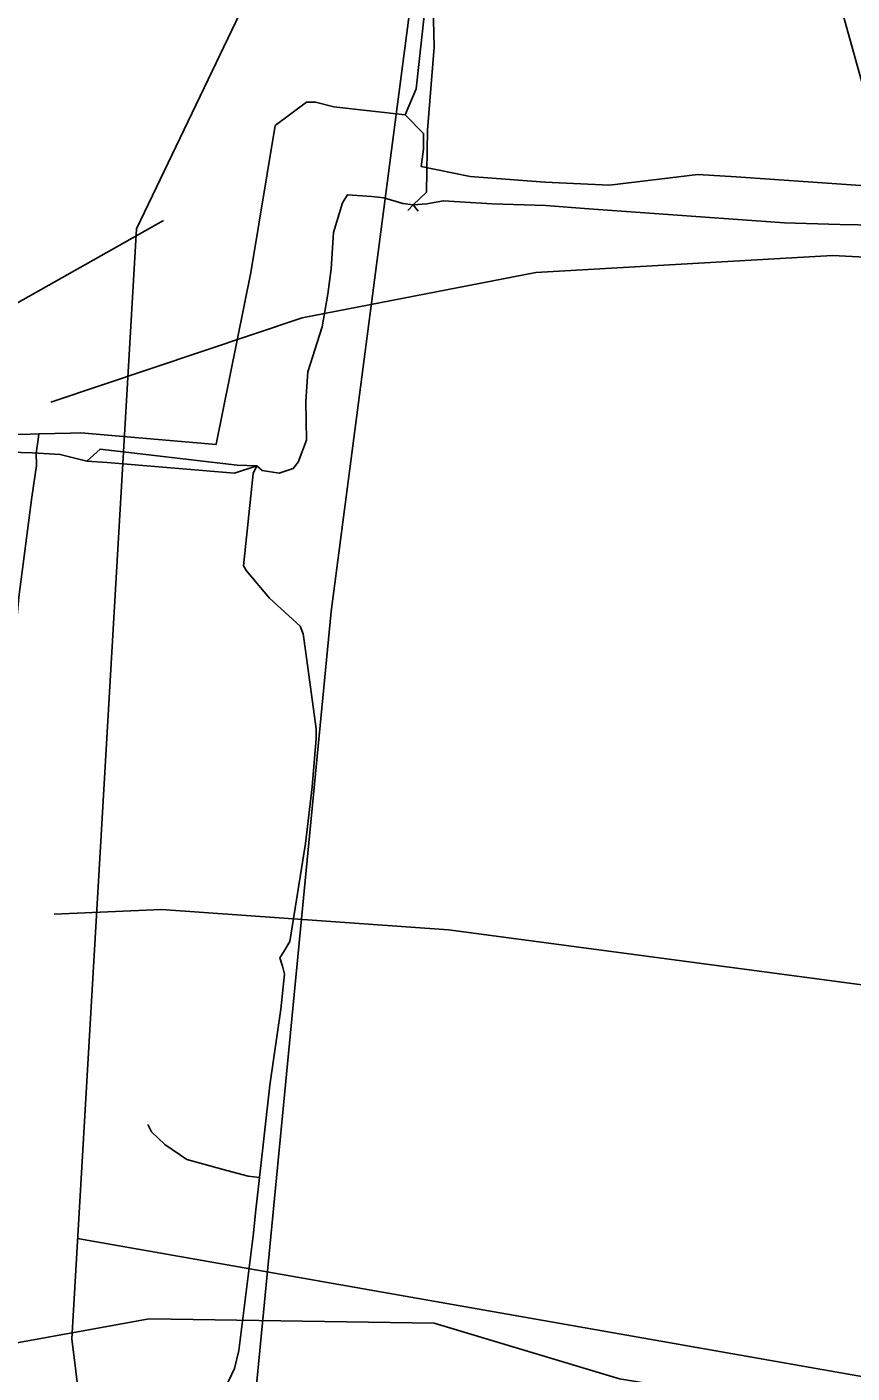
# Model space of a CAD drawing. Extents: x -662620 to -656370, y -1067090 to -1062990.
# Drawn here: x -657777.2 to -657701.5, y -1064965.4 to -1064842.1 of the extents above; entities that cross this region are included whole.
import ezdxf

# ---------------------------------------------------------------- set-up
doc = ezdxf.new("R2010")
doc.units = 0
for name, color, linetype in [('ELEK__VEDENÍ_VVN_-_NADZEMNÍ', 7, 'Continuous'), ('HRANICE_KATASTRÁLNÍHO_ÚZEMÍ', 7, 'Continuous'), ('PLYNOVOD_-_STL', 7, 'Continuous'), ('SDELOVACÍ_VEDENÍ_-_PODZEMNÍ', 7, 'Continuous'), ('SILNICE_II__TŘÍDY_A_III__TŘÍDY', 7, 'Continuous'), ('VODNÍ_TOK', 7, 'Continuous'), ('VRSTEVNICE_ZÁKLADNÍ', 7, 'Continuous')]:
    doc.layers.add(name, color=color, linetype=linetype)

msp = doc.modelspace()

# ---------------------------------------------------------------- linework, layer by layer
at = {"layer": 'ELEK__VEDENÍ_VVN_-_NADZEMNÍ'}
msp.add_lwpolyline([(-657753.89, -1064988.2), (-657756.35, -1064968.71), (-657749.29, -1064895.67), (-657740.91, -1064831.66), (-657732.94, -1064765.57), (-657730.83, -1064730.67), (-657728.07, -1064696.03), (-657724.44, -1064676.85)], dxfattribs=at)
at = {"layer": 'HRANICE_KATASTRÁLNÍHO_ÚZEMÍ'}
msp.add_lwpolyline([(-657801.1, -1065242), (-657784.77, -1065185.32), (-657780.84, -1065169.94), (-657769.43, -1065133.94), (-657765.09, -1065116.07), (-657762.48, -1065102.91), (-657761.19, -1065091.38), (-657761.23, -1065081.37), (-657770.7, -1065028.76), (-657779.32, -1064993.73), (-657780.59, -1064976.74), (-657781.12, -1064967.47), (-657781.25, -1064964.74), (-657781.15, -1064963.2), (-657765.95, -1064960.45), (-657739.84, -1064960.84), (-657722.86, -1064965.95), (-657656.92, -1064976.75), (-657589.9, -1064990.39)], dxfattribs=at)
at = {"layer": 'PLYNOVOD_-_STL'}
for points in [[(-657742.49, -1064850.19), (-657741.5, -1064847.78), (-657739.74, -1064831.9)], [(-657776.07, -1064879.39), (-657773.16, -1064879.32), (-657772.23, -1064879.3), (-657759.83, -1064880.38), (-657759.82, -1064880.35), (-657756.63, -1064864.62), (-657754.42, -1064851.16), (-657751.55, -1064849.03), (-657750.72, -1064849.02), (-657749.03, -1064849.45), (-657742.49, -1064850.19)], [(-657742.49, -1064850.19), (-657740.82, -1064851.88), (-657740.81, -1064853.31), (-657741.04, -1064854.9), (-657736.55, -1064855.81), (-657729.71, -1064856.33), (-657723.76, -1064856.62), (-657715.68, -1064855.65), (-657712.16, -1064855.84), (-657694.59, -1064857.07), (-657681.39, -1064858.07)], [(-657807.09, -1064895.48), (-657806.95, -1064895.43), (-657801.84, -1064892.3), (-657785.17, -1064881.6), (-657781.98, -1064879.53), (-657776.88, -1064879.41), (-657776.07, -1064879.39)], [(-657776.07, -1064879.39), (-657776.13, -1064879.92)], [(-657765.69, -1065082.82), (-657769.51, -1065058.93), (-657772.82, -1065044.02), (-657775.72, -1065028.18), (-657782.82, -1065000.08), (-657788.77, -1064986.26), (-657792.88, -1064977.85), (-657791.16, -1064972.47), (-657789.74, -1064963.37), (-657786.53, -1064951.05), (-657783.39, -1064936.74), (-657781.11, -1064920.64), (-657779, -1064906.39), (-657777.92, -1064894.36), (-657776.7, -1064885.18), (-657776.28, -1064882.29), (-657776.32, -1064881.15), (-657776.13, -1064879.92)]]:
    msp.add_lwpolyline(points, dxfattribs=at)
at = {"layer": 'SDELOVACÍ_VEDENÍ_-_PODZEMNÍ'}
for points in [[(-657741.76, -1064858.42), (-657740.55, -1064857.27), (-657740.45, -1064851.58), (-657739.83, -1064843.97), (-657739.93, -1064840.26), (-657739.35, -1064832.44), (-657739.17, -1064831.31)], [(-657741.76, -1064858.42), (-657740.55, -1064857.27), (-657740.45, -1064851.58), (-657739.83, -1064843.97), (-657739.93, -1064840.26), (-657739.35, -1064832.44), (-657739.17, -1064831.31)], [(-657740.55, -1064857.27), (-657740.45, -1064851.58)], [(-657740.55, -1064857.27), (-657740.45, -1064851.58)], [(-657742.71, -1064858.31), (-657744.44, -1064857.78), (-657745.54, -1064857.65), (-657747.79, -1064857.49), (-657748.25, -1064858.22), (-657749.07, -1064860.95), (-657749.27, -1064864.28), (-657749.58, -1064866.59), (-657750.12, -1064869.58), (-657751.43, -1064873.7), (-657751.6, -1064876.43), (-657751.55, -1064879.96), (-657752.32, -1064882), (-657752.76, -1064882.56), (-657754.04, -1064882.98), (-657755.61, -1064882.76), (-657756.1, -1064882.33)], [(-657742.71, -1064858.31), (-657744.44, -1064857.78), (-657745.54, -1064857.65), (-657747.79, -1064857.49), (-657748.25, -1064858.22), (-657749.07, -1064860.95), (-657749.27, -1064864.28), (-657749.58, -1064866.59), (-657750.12, -1064869.58), (-657751.43, -1064873.7), (-657751.6, -1064876.43), (-657751.55, -1064879.96), (-657752.32, -1064882), (-657752.76, -1064882.56), (-657754.04, -1064882.98), (-657755.61, -1064882.76), (-657756.1, -1064882.33)], [(-657742.71, -1064858.31), (-657744.44, -1064857.78), (-657745.54, -1064857.65), (-657747.79, -1064857.49), (-657748.25, -1064858.22), (-657749.07, -1064860.95), (-657749.27, -1064864.28), (-657749.58, -1064866.59), (-657750.12, -1064869.58), (-657751.43, -1064873.7), (-657751.6, -1064876.43), (-657751.55, -1064879.96), (-657752.32, -1064882), (-657752.76, -1064882.56), (-657754.04, -1064882.98), (-657755.61, -1064882.76), (-657756.1, -1064882.33)], [(-657742.71, -1064858.31), (-657744.44, -1064857.78), (-657745.54, -1064857.65), (-657747.79, -1064857.49), (-657748.25, -1064858.22), (-657749.07, -1064860.95), (-657749.27, -1064864.28), (-657749.58, -1064866.59), (-657750.12, -1064869.58), (-657751.43, -1064873.7), (-657751.6, -1064876.43), (-657751.55, -1064879.96), (-657752.32, -1064882), (-657752.76, -1064882.56), (-657754.04, -1064882.98), (-657755.61, -1064882.76), (-657756.1, -1064882.33)], [(-657741.76, -1064858.42), (-657742.71, -1064858.31)], [(-657741.76, -1064858.42), (-657742.71, -1064858.31)], [(-657741.76, -1064858.42), (-657742.71, -1064858.31)], [(-657741.76, -1064858.42), (-657742.71, -1064858.31)], [(-657742.24, -1064858.95), (-657741.76, -1064858.42)], [(-657742.24, -1064858.95), (-657741.76, -1064858.42)], [(-657742.24, -1064858.95), (-657741.76, -1064858.42)], [(-657742.24, -1064858.95), (-657741.76, -1064858.42)], [(-657691.3, -1064860.65), (-657699.28, -1064860.29), (-657702.67, -1064860.21), (-657707.72, -1064860.07), (-657725.67, -1064858.77), (-657729.61, -1064858.47), (-657734.52, -1064858.34), (-657738.99, -1064858.04), (-657740.5, -1064858.32), (-657741.76, -1064858.42)], [(-657691.3, -1064860.65), (-657699.28, -1064860.29), (-657702.67, -1064860.21), (-657707.72, -1064860.07), (-657725.67, -1064858.77), (-657729.61, -1064858.47), (-657734.52, -1064858.34), (-657738.99, -1064858.04), (-657740.5, -1064858.32), (-657741.76, -1064858.42)], [(-657691.3, -1064860.65), (-657699.28, -1064860.29), (-657702.67, -1064860.21), (-657707.72, -1064860.07), (-657725.67, -1064858.77), (-657729.61, -1064858.47), (-657734.52, -1064858.34), (-657738.99, -1064858.04), (-657740.5, -1064858.32), (-657741.76, -1064858.42)], [(-657691.3, -1064860.65), (-657699.28, -1064860.29), (-657702.67, -1064860.21), (-657707.72, -1064860.07), (-657725.67, -1064858.77), (-657729.61, -1064858.47), (-657734.52, -1064858.34), (-657738.99, -1064858.04), (-657740.5, -1064858.32), (-657741.76, -1064858.42)], [(-657741.76, -1064858.42), (-657741.31, -1064858.99)], [(-657741.76, -1064858.42), (-657741.31, -1064858.99)], [(-657776.64, -1064881.14), (-657777.69, -1064881.09), (-657782.19, -1064880.89), (-657782.69, -1064880.94), (-657784.18, -1064883.15), (-657785.69, -1064885.48), (-657788.51, -1064888.32), (-657792.61, -1064891.42), (-657798.96, -1064894.53), (-657804.91, -1064897.16), (-657810.41, -1064899.45), (-657819.51, -1064904.04), (-657827.52, -1064906.08), (-657838.22, -1064909.31), (-657846.02, -1064911.39)], [(-657776.64, -1064881.14), (-657777.69, -1064881.09), (-657782.19, -1064880.89), (-657782.69, -1064880.94), (-657784.18, -1064883.15), (-657785.69, -1064885.48), (-657788.51, -1064888.32), (-657792.61, -1064891.42), (-657798.96, -1064894.53), (-657804.91, -1064897.16), (-657810.41, -1064899.45), (-657819.51, -1064904.04), (-657827.52, -1064906.08), (-657838.22, -1064909.31), (-657846.02, -1064911.39)], [(-657776.64, -1064881.14), (-657777.69, -1064881.09), (-657782.19, -1064880.89), (-657782.69, -1064880.94), (-657784.18, -1064883.15), (-657785.69, -1064885.48), (-657788.51, -1064888.32), (-657792.61, -1064891.42), (-657798.96, -1064894.53), (-657804.91, -1064897.16), (-657810.41, -1064899.45), (-657819.51, -1064904.04), (-657827.52, -1064906.08), (-657838.22, -1064909.31), (-657846.02, -1064911.39)], [(-657776.64, -1064881.14), (-657777.69, -1064881.09), (-657782.19, -1064880.89), (-657782.69, -1064880.94), (-657784.18, -1064883.15), (-657785.69, -1064885.48), (-657788.51, -1064888.32), (-657792.61, -1064891.42), (-657798.96, -1064894.53), (-657804.91, -1064897.16), (-657810.41, -1064899.45), (-657819.51, -1064904.04), (-657827.52, -1064906.08), (-657838.22, -1064909.31), (-657846.02, -1064911.39)], [(-657756.1, -1064882.33), (-657757.89, -1064882.27), (-657770.46, -1064880.79), (-657771.67, -1064881.89)], [(-657756.1, -1064882.33), (-657757.89, -1064882.27), (-657770.46, -1064880.79), (-657771.67, -1064881.89)], [(-657770.46, -1064880.79), (-657757.89, -1064882.27)], [(-657770.46, -1064880.79), (-657757.89, -1064882.27)], [(-657771.67, -1064881.89), (-657774.11, -1064881.27), (-657776.64, -1064881.14)], [(-657771.67, -1064881.89), (-657774.11, -1064881.27), (-657776.64, -1064881.14)], [(-657771.67, -1064881.89), (-657774.11, -1064881.27), (-657776.64, -1064881.14)], [(-657771.67, -1064881.89), (-657774.11, -1064881.27), (-657776.64, -1064881.14)], [(-657756.1, -1064882.33), (-657758.14, -1064882.98), (-657769.8, -1064882.03), (-657771.67, -1064881.89)], [(-657756.1, -1064882.33), (-657758.14, -1064882.98), (-657769.8, -1064882.03), (-657771.67, -1064881.89)], [(-657756.1, -1064882.33), (-657758.14, -1064882.98), (-657769.8, -1064882.03), (-657771.67, -1064881.89)], [(-657756.1, -1064882.33), (-657758.14, -1064882.98), (-657769.8, -1064882.03), (-657771.67, -1064881.89)], [(-657769.8, -1064882.03), (-657758.14, -1064882.98)], [(-657769.8, -1064882.03), (-657758.14, -1064882.98)], [(-657756.1, -1064882.33), (-657756.43, -1064883.02), (-657757.33, -1064891.47), (-657757.04, -1064891.93), (-657754.94, -1064894.45), (-657752.12, -1064897.02), (-657751.85, -1064897.71), (-657751.6, -1064899.44), (-657750.66, -1064906.4), (-657750.65, -1064907.29), (-657751.02, -1064911.73), (-657751.63, -1064916.9), (-657753.08, -1064925.9), (-657753.64, -1064926.87), (-657753.98, -1064927.39), (-657753.75, -1064928.15), (-657753.57, -1064928.88), (-657753.88, -1064932.08), (-657754.89, -1064939.05), (-657755.84, -1064947.49)], [(-657756.1, -1064882.33), (-657756.43, -1064883.02), (-657757.33, -1064891.47), (-657757.04, -1064891.93), (-657754.94, -1064894.45), (-657752.12, -1064897.02), (-657751.85, -1064897.71), (-657751.6, -1064899.44), (-657750.66, -1064906.4), (-657750.65, -1064907.29), (-657751.02, -1064911.73), (-657751.63, -1064916.9), (-657753.08, -1064925.9), (-657753.64, -1064926.87), (-657753.98, -1064927.39), (-657753.75, -1064928.15), (-657753.57, -1064928.88), (-657753.88, -1064932.08), (-657754.89, -1064939.05), (-657755.84, -1064947.49)], [(-657756.1, -1064882.33), (-657756.43, -1064883.02), (-657757.33, -1064891.47), (-657757.04, -1064891.93), (-657754.94, -1064894.45), (-657752.12, -1064897.02), (-657751.85, -1064897.71), (-657751.6, -1064899.44), (-657750.66, -1064906.4), (-657750.65, -1064907.29), (-657751.02, -1064911.73), (-657751.63, -1064916.9), (-657753.08, -1064925.9), (-657753.64, -1064926.87), (-657753.98, -1064927.39), (-657753.75, -1064928.15), (-657753.57, -1064928.88), (-657753.88, -1064932.08), (-657754.89, -1064939.05), (-657755.84, -1064947.49)], [(-657756.1, -1064882.33), (-657756.43, -1064883.02), (-657757.33, -1064891.47), (-657757.04, -1064891.93), (-657754.94, -1064894.45), (-657752.12, -1064897.02), (-657751.85, -1064897.71), (-657751.6, -1064899.44), (-657750.66, -1064906.4), (-657750.65, -1064907.29), (-657751.02, -1064911.73), (-657751.63, -1064916.9), (-657753.08, -1064925.9), (-657753.64, -1064926.87), (-657753.98, -1064927.39), (-657753.75, -1064928.15), (-657753.57, -1064928.88), (-657753.88, -1064932.08), (-657754.89, -1064939.05), (-657755.84, -1064947.49)], [(-657753.08, -1064925.9), (-657751.63, -1064916.9), (-657751.02, -1064911.73), (-657750.65, -1064907.29)], [(-657753.08, -1064925.9), (-657751.63, -1064916.9), (-657751.02, -1064911.73), (-657750.65, -1064907.29)], [(-657756.21, -1064950.73), (-657755.84, -1064947.49), (-657754.89, -1064939.05), (-657753.88, -1064932.08), (-657753.57, -1064928.88)], [(-657756.21, -1064950.73), (-657755.84, -1064947.49), (-657754.89, -1064939.05), (-657753.88, -1064932.08), (-657753.57, -1064928.88)], [(-657755.84, -1064947.49), (-657756.89, -1064947.37), (-657758.83, -1064946.86), (-657762.5, -1064945.85), (-657764.53, -1064944.48), (-657765.74, -1064943.33), (-657766.07, -1064942.66)], [(-657755.84, -1064947.49), (-657756.89, -1064947.37), (-657758.83, -1064946.86), (-657762.5, -1064945.85), (-657764.53, -1064944.48), (-657765.74, -1064943.33), (-657766.07, -1064942.66)], [(-657755.84, -1064947.49), (-657756.21, -1064950.73), (-657756.39, -1064952.61), (-657757.74, -1064963.36), (-657758.13, -1064965), (-657758.69, -1064966.17), (-657759.66, -1064967.13), (-657760.96, -1064968.46), (-657761.37, -1064969.44), (-657761.51, -1064970.47), (-657761.57, -1064971.8), (-657762.2, -1064976.66), (-657762.17, -1064979.96), (-657760.65, -1064987.04), (-657758.51, -1064995.03), (-657756.75, -1065002.41), (-657755.24, -1065008.48)], [(-657755.84, -1064947.49), (-657756.21, -1064950.73), (-657756.39, -1064952.61), (-657757.74, -1064963.36), (-657758.13, -1064965), (-657758.69, -1064966.17), (-657759.66, -1064967.13), (-657760.96, -1064968.46), (-657761.37, -1064969.44), (-657761.51, -1064970.47), (-657761.57, -1064971.8), (-657762.2, -1064976.66), (-657762.17, -1064979.96), (-657760.65, -1064987.04), (-657758.51, -1064995.03), (-657756.75, -1065002.41), (-657755.24, -1065008.48)], [(-657755.84, -1064947.49), (-657756.21, -1064950.73), (-657756.39, -1064952.61), (-657757.74, -1064963.36), (-657758.13, -1064965), (-657758.69, -1064966.17), (-657759.66, -1064967.13), (-657760.96, -1064968.46), (-657761.37, -1064969.44), (-657761.51, -1064970.47), (-657761.57, -1064971.8), (-657762.2, -1064976.66), (-657762.17, -1064979.96), (-657760.65, -1064987.04), (-657758.51, -1064995.03), (-657756.75, -1065002.41), (-657755.24, -1065008.48)], [(-657755.84, -1064947.49), (-657756.21, -1064950.73), (-657756.39, -1064952.61), (-657757.74, -1064963.36), (-657758.13, -1064965), (-657758.69, -1064966.17), (-657759.66, -1064967.13), (-657760.96, -1064968.46), (-657761.37, -1064969.44), (-657761.51, -1064970.47), (-657761.57, -1064971.8), (-657762.2, -1064976.66), (-657762.17, -1064979.96), (-657760.65, -1064987.04), (-657758.51, -1064995.03), (-657756.75, -1065002.41), (-657755.24, -1065008.48)], [(-657756.39, -1064952.61), (-657757.74, -1064963.36)], [(-657756.39, -1064952.61), (-657757.74, -1064963.36)]]:
    msp.add_lwpolyline(points, dxfattribs=at)
at = {"layer": 'SILNICE_II__TŘÍDY_A_III__TŘÍDY'}
for points in [[(-658555.07, -1063074.05), (-658540.5, -1063108.4), (-658397.92, -1063563.2), (-658298.44, -1064021.1), (-658133.44, -1064101.46), (-658076.09, -1064145.83), (-658032.54, -1064204.21), (-657875.16, -1064438.43), (-657747.41, -1064633.76), (-657735.37, -1064671.72), (-657740.93, -1064805.95), (-657767.12, -1064860.62), (-657773.05, -1064962.28), (-657761.64, -1065052.54)], [(-656503.21, -1065204.94), (-656518.95, -1065181.8), (-656633.74, -1065079.97), (-656784.63, -1064984.62), (-656982.74, -1064868.9), (-657019.77, -1064858.72), (-657063.28, -1064864.27), (-657281.76, -1064905.93), (-657326.19, -1064914.26), (-657364.15, -1064923.52), (-657517.89, -1064997.91), (-657772.52, -1064953.08)], [(-658705.89, -1064881.94), (-658680.34, -1064893.35), (-658621.86, -1064907.69), (-658544.24, -1064924.98), (-658495.69, -1064931.23), (-658441.99, -1064936.01), (-658429.11, -1064943), (-658420.28, -1064955.14), (-658393.98, -1065055.95), (-657825.17, -1064893.89), (-657764.65, -1064859.86)]]:
    msp.add_lwpolyline(points, dxfattribs=at)
at = {"layer": 'VODNÍ_TOK'}
msp.add_lwpolyline([(-657527.08, -1064995.16), (-657631.08, -1064884.35), (-657653.87, -1064867.57), (-657686.07, -1064868.88), (-657695.91, -1064864.17), (-657705.67, -1064829.18), (-657737.38, -1064821.4), (-657751.91, -1064811.56), (-657755.33, -1064798.73), (-657759.11, -1064712.83), (-657762.9, -1064695.08)], dxfattribs=at)
at = {"layer": 'VRSTEVNICE_ZÁKLADNÍ'}
for points in [[(-657516.76, -1064949.25), (-657530.97, -1064952.16), (-657544.13, -1064951.96), (-657555.85, -1064949.96), (-657565.85, -1064945.82), (-657577.29, -1064938.67), (-657591.58, -1064923.95), (-657606.73, -1064909.51), (-657618.17, -1064899.79), (-657642.75, -1064882.5), (-657659.05, -1064873.64), (-657679.06, -1064866.2), (-657691.92, -1064863.63), (-657703.35, -1064863.06), (-657730.51, -1064864.63), (-657751.95, -1064868.78), (-657774.96, -1064876.49)], [(-657516.76, -1064949.25), (-657530.97, -1064952.16), (-657544.13, -1064951.96), (-657555.85, -1064949.96), (-657565.85, -1064945.82), (-657577.29, -1064938.67), (-657591.58, -1064923.95), (-657606.73, -1064909.51), (-657618.17, -1064899.79), (-657642.75, -1064882.5), (-657659.05, -1064873.64), (-657679.06, -1064866.2), (-657691.92, -1064863.63), (-657703.35, -1064863.06), (-657730.51, -1064864.63), (-657751.95, -1064868.78), (-657774.96, -1064876.49)], [(-657635.67, -1064957.69), (-657643.18, -1064950.68), (-657651.33, -1064945.53), (-657665.62, -1064938.67), (-657684.2, -1064932.95), (-657699.93, -1064929.95), (-657738.52, -1064924.81), (-657764.82, -1064922.95), (-657774.68, -1064923.38)], [(-657635.67, -1064957.69), (-657643.18, -1064950.68), (-657651.33, -1064945.53), (-657665.62, -1064938.67), (-657684.2, -1064932.95), (-657699.93, -1064929.95), (-657738.52, -1064924.81), (-657764.82, -1064922.95), (-657774.68, -1064923.38)]]:
    msp.add_lwpolyline(points, dxfattribs=at)

doc.saveas('drawing.dxf')
